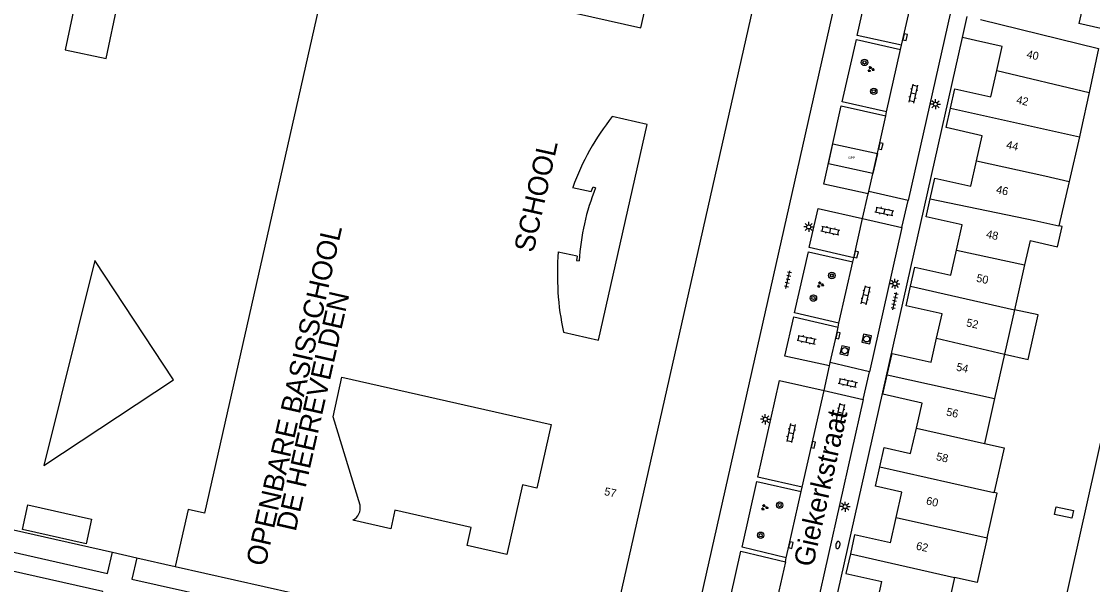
# Model space of a CAD drawing. Extents: x 128000 to 131008, y 398996 to 402500.
# Drawn here: x 128588.3 to 128722.1, y 399103.8 to 399174.2 of the extents above; entities that cross this region are included whole.
import ezdxf

# ---------------------------------------------------------------- set-up
doc = ezdxf.new("R2010")
doc.units = 0
for name, color, linetype in [('bp-grn-parkeervak', 7, 'Continuous'), ('gg-afsc-hekwerk', 7, 'Continuous'), ('gg-anno-huisnummerreeks BGT', 7, 'Continuous'), ('gg-anno-openbare ruimte label', 7, 'Continuous'), ('gg-bbg-gedigitaliseerde bebouwing', 7, 'Continuous'), ('gg-bbg-gedigitaliseerde bijgebouw', 7, 'Continuous'), ('gg-bbg-hoofdgebouw', 7, 'Continuous'), ('gg-bbg-luifel en loopbrug', 7, 'Continuous'), ('gg-bbg-tussenscheiding', 7, 'Continuous'), ('gg-knt-verharding', 7, 'Continuous'), ('gg-knt-verharding nz', 7, 'Continuous'), ('gg-kntw-beschoeiing', 7, 'Continuous'), ('gt-anno-naam bijzondere bebouwing', 7, 'Continuous'), ('gt-anno-overige text', 7, 'Continuous'), ('gt-symb-boom', 7, 'Continuous'), ('gt-symb-brandkraan', 7, 'Continuous'), ('gt-symb-groenvak', 7, 'Continuous'), ('gt-symb-klinker verharding', 7, 'Continuous'), ('gt-symb-kolk', 7, 'Continuous'), ('gt-symb-lichtmast', 7, 'Continuous'), ('gt-symb-rioolschacht', 7, 'Continuous'), ('gt-symb-tegel verharding', 7, 'Continuous'), ('kenmerkpunt gehandicapten parkeerplaats', 7, 'Continuous')]:
    doc.layers.add(name, color=color, linetype=linetype)

# ---------------------------------------------------------------- blocks, each defined once
blk = doc.blocks.new('gt0-LMAST')
at = {"layer": 'gt-symb-lichtmast'}
for p, q in [((-0.18, 0.17), (-0.45, 0.44)), ((-0.01, 0.25), (-0.01, 0.62)), ((0.17, 0.17), (0.44, 0.44)), ((-0.26, 0), (-0.63, 0)), ((-0.18, -0.18), (-0.45, -0.45)), ((-0.01, -0.25), (-0.01, -0.63)), ((0.44, -0.45), (0.17, -0.18)), ((0.24, 0), (0.62, 0))]:
    blk.add_line(p, q, dxfattribs=at)
blk.add_circle((-0.01, 0), 0.25, dxfattribs=at)
blk = doc.blocks.new('gt0-TEG1')
at = {"layer": 'gt-symb-tegel verharding'}
for p, q in [((-1.13, 0), (1.12, 0)), ((-0.9, -0.25), (-0.9, 0.25)), ((-0.45, -0.25), (-0.45, 0.25)), ((0, -0.25), (0, 0.25)), ((0.45, -0.25), (0.45, 0.25)), ((0.9, -0.25), (0.9, 0.25))]:
    blk.add_line(p, q, dxfattribs=at)
blk = doc.blocks.new('gt0-KL1')
at = {"layer": 'gt-symb-klinker verharding'}
for p, q in [((-1.15, 0.3), (1.15, 0.3)), ((-1, -0.3), (-1, 0.3)), ((-0.5, 0.3), (-0.5, 0.45)), ((0, -0.3), (0, 0.3)), ((0.5, 0.3), (0.5, 0.45)), ((1, -0.3), (1, 0.3)), ((-1.15, -0.3), (1.15, -0.3)), ((-0.5, -0.45), (-0.5, -0.3)), ((0.5, -0.45), (0.5, -0.3))]:
    blk.add_line(p, q, dxfattribs=at)
blk = doc.blocks.new('gt0-KOLK')
at = {"layer": 'gt-symb-kolk'}
blk.add_lwpolyline([(0, 0), (0.38, 0), (0.38, 0.4), (-0.38, 0.4), (-0.38, 0), (0, 0)], dxfattribs=at)
blk = doc.blocks.new('gt0-BOOM')
at = {"layer": 'gt-symb-boom'}
for radius in [0.4, 0.2]:
    blk.add_circle((0, 0), radius, dxfattribs=at)
blk = doc.blocks.new('gt0-GRVAK')
at = {"layer": 'gt-symb-groenvak'}
for p, q in [((-0.11, 0.19), (-0.23, 0.24)), ((-0.18, 0.15), (0.09, 0.15)), ((-0.09, 0.21), (-0.16, 0.32)), ((-0.05, 0.21), (-0.05, 0.39)), ((0, 0.21), (0.06, 0.32)), ((0.01, 0.19), (0.13, 0.24)), ((0.26, -0.05), (0.2, 0.06)), ((0.3, -0.05), (0.3, 0.13)), ((0.35, -0.05), (0.41, 0.06)), ((-0.25, -0.23), (-0.36, -0.18)), ((-0.32, -0.26), (-0.05, -0.26)), ((-0.23, -0.21), (-0.29, -0.1)), ((-0.18, -0.2), (-0.18, -0.02)), ((-0.14, -0.21), (-0.07, -0.1)), ((-0.12, -0.23), (0, -0.18)), ((0.24, -0.07), (0.12, -0.02)), ((0.17, -0.11), (0.44, -0.11)), ((0.37, -0.07), (0.49, -0.02))]:
    blk.add_line(p, q, dxfattribs=at)
blk = doc.blocks.new('gt0-RS')
at = {"layer": 'gt-symb-rioolschacht'}
blk.add_lwpolyline([(-0.5, -0.5), (0.5, -0.5), (0.5, 0.5), (-0.5, 0.5)], close=True, dxfattribs=at)
blk.add_circle((0, 0), 0.375, dxfattribs=at)
blk = doc.blocks.new('gt0-BR')
at = {"layer": 'gt-symb-brandkraan'}
for centre, radius, start, end in [((-0.24, 0), 0.206, 107.5669, 252.4331), ((0.6, -2.66), 3, 106.892, 107.5669), ((0, -0.69), 0.938, 73.108, 106.892), ((-0.6, -2.66), 3, 72.4331, 73.108), ((0.24, 0), 0.206, 287.567, 72.4331), ((0.6, 2.66), 3, 252.4331, 253.108), ((0, 0.69), 0.938, 253.108, 286.8921), ((-0.6, 2.66), 3, 286.8921, 287.567)]:
    blk.add_arc(centre, radius, start, end, dxfattribs=at)

msp = doc.modelspace()

# ---------------------------------------------------------------- linework, layer by layer
at = {"layer": 'bp-grn-parkeervak'}
msp.add_lwpolyline([(128689.68, 399158.91), (128695.25, 399157.67), (128694.68, 399155.18), (128689.13, 399156.41), (128689.68, 399158.91)], dxfattribs=at)
at = {"layer": 'gg-afsc-hekwerk'}
for p, q in [((128599.68, 399107.88), (128602.73, 399107.19)), ((128602.73, 399107.19), (128607.52, 399106.11))]:
    msp.add_line(p, q, dxfattribs=at)
for points in [[(128686.5, 399196.93), (128691.61, 399183.96), (128670.86, 399091.92)], [(128577.55, 399159.03), (128567.33, 399115.18), (128599.68, 399107.88)]]:
    msp.add_lwpolyline(points, dxfattribs=at)
at = {"layer": 'gg-bbg-gedigitaliseerde bebouwing'}
for p, q in [((128722.86, 399170.81), (128721.69, 399165.3)), ((128720.51, 399159.78), (128719.21, 399154.2)), ((128719.21, 399154.2), (128717.92, 399148.65)), ((128714.33, 399146.8), (128713.64, 399143.76)), ((128657.72, 399144.85), (128655.37, 399145.38)), ((128713.64, 399143.76), (128712.39, 399138.18)), ((128712.39, 399138.18), (128711.14, 399132.62)), ((128656.02, 399135.36), (128660.38, 399134.37)), ((128711.14, 399132.62), (128709.89, 399127.08)), ((128709.89, 399127.08), (128708.63, 399121.47)), ((128704.87, 399104.74), (128703.61, 399099.18))]:
    msp.add_line(p, q, dxfattribs=at)
for points in [[(128648.46, 399192.74), (128640.65, 399184.21), (128639.54, 399179.29), (128665.69, 399173.38), (128667.48, 399181.3), (128665.68, 399181.71), (128667.64, 399190.42), (128662.71, 399191.54), (128662.19, 399189.27), (128652.65, 399191.42), (128653.17, 399193.74), (128648.45, 399194.8)], [(128721.69, 399165.3), (128720.68, 399160.54), (128720.51, 399159.78)], [(128660.38, 399134.37), (128666.47, 399161.31), (128662.1, 399162.3)], [(128657.17, 399153.45), (128659.49, 399152.94), (128659.72, 399153.51), (128660.04, 399153.38)], [(128714.33, 399146.8), (128717.74, 399146.03), (128718.31, 399148.56), (128717.92, 399148.65)], [(128657.72, 399144.85), (128657.67, 399144.31), (128657.99, 399144.28)], [(128630.61, 399113.75), (128627.23, 399124.81), (128628.34, 399129.73), (128654.49, 399123.83), (128652.7, 399115.9), (128650.9, 399116.31), (128648.93, 399107.6), (128643.99, 399108.72), (128644.51, 399110.99), (128634.96, 399113.14), (128634.44, 399110.83), (128629.72, 399111.89)], [(128708.63, 399121.47), (128711.07, 399120.92), (128709.87, 399115.61), (128709.81, 399115.35)], [(128708.95, 399109.68), (128710.21, 399115.26), (128709.81, 399115.35)], [(128708.95, 399109.68), (128707.7, 399104.11), (128704.87, 399104.74)]]:
    msp.add_lwpolyline(points, dxfattribs=at)
for centre, radius, start, end in [((128687.16, 399142.53), 31.91, 141.725, 159.9878), ((128686.96, 399142.54), 29.03, 158.0773, 176.5706), ((128690.63, 399142.63), 35.37, 175.5289, 191.8572), ((128628.94, 399113.41), 1.7, 297.1186, 11.5894)]:
    msp.add_arc(centre, radius, start, end, dxfattribs=at)
at = {"layer": 'gg-bbg-gedigitaliseerde bijgebouw'}
msp.add_lwpolyline([(128717.58, 399113.56), (128719.73, 399113.11), (128719.53, 399112.13), (128717.37, 399112.58), (128717.58, 399113.56)], dxfattribs=at)
at = {"layer": 'gg-bbg-hoofdgebouw'}
for p, q in [((128684.56, 399197.42), (128661.19, 399094.01)), ((128721.18, 399177.28), (128720.42, 399173.92)), ((128705.88, 399172.16), (128706.47, 399174.79)), ((128724.08, 399173.09), (128720.42, 399173.92)), ((128707.52, 399171.79), (128705.88, 399172.16)), ((128709.42, 399164.75), (128710.15, 399168.03)), ((128707.62, 399156.76), (128708.33, 399159.91)), ((128706.91, 399153.61), (128707.62, 399156.76)), ((128705.12, 399145.63), (128705.83, 399148.78)), ((128704.41, 399142.48), (128705.12, 399145.63)), ((128702.64, 399134.64), (128703.32, 399137.65)), ((128701.96, 399131.62), (128702.64, 399134.64)), ((128700.11, 399123.37), (128700.82, 399126.52)), ((128696.89, 399109.07), (128697.6, 399112.23)), ((128607.52, 399106.11), (128622.35, 399102.78)), ((128695.07, 399100.99), (128695.8, 399104.22))]:
    msp.add_line(p, q, dxfattribs=at)
for points in [[(128630.91, 399209.57), (128629.3, 399202.46), (128631.35, 399201.99), (128611.19, 399112.76), (128609.15, 399113.23), (128607.52, 399106.11)], [(128710.15, 399168.03), (128710.83, 399171.05), (128707.52, 399171.79)], [(128704.38, 399163.34), (128704.92, 399165.76), (128709.42, 399164.75)], [(128708.33, 399159.91), (128703.83, 399160.92), (128704.38, 399163.34)], [(128701.84, 399152.02), (128702.42, 399154.61), (128706.91, 399153.61)], [(128705.83, 399148.78), (128701.34, 399149.78), (128701.84, 399152.02)], [(128699.39, 399141.13), (128699.92, 399143.49), (128704.41, 399142.48)], [(128703.32, 399137.65), (128698.83, 399138.66), (128699.39, 399141.13)], [(128696.48, 399130.04), (128697.07, 399132.71), (128701.96, 399131.62)], [(128700.82, 399126.52), (128695.93, 399127.61), (128696.48, 399130.04)], [(128695.54, 399118.54), (128696.08, 399120.96), (128699.4, 399120.22), (128700.11, 399123.37)], [(128697.6, 399112.23), (128698.31, 399115.38), (128694.99, 399116.12), (128695.54, 399118.54)], [(128696.89, 399109.07), (128692.4, 399110.08), (128691.87, 399107.69)], [(128691.87, 399107.69), (128691.31, 399105.22), (128695.8, 399104.22)]]:
    msp.add_lwpolyline(points, dxfattribs=at)
at = {"layer": 'gg-bbg-luifel en loopbrug'}
for points in [[(128711.14, 399132.62), (128714.06, 399131.95), (128715.34, 399137.53), (128712.39, 399138.18)], [(128588.43, 399110.73), (128589.12, 399113.79), (128597.07, 399112.01), (128596.39, 399108.95), (128588.43, 399110.73)]]:
    msp.add_lwpolyline(points, dxfattribs=at)
at = {"layer": 'gg-bbg-tussenscheiding'}
for p, q in [((128708.11, 399174.43), (128722.86, 399170.81)), ((128710.15, 399168.03), (128721.69, 399165.3)), ((128704.38, 399163.34), (128720.51, 399159.78)), ((128707.62, 399156.76), (128716.15, 399154.9)), ((128716.15, 399154.9), (128719.21, 399154.2)), ((128701.84, 399152.02), (128714.9, 399149.33)), ((128714.9, 399149.33), (128717.92, 399148.65)), ((128705.12, 399145.63), (128713.64, 399143.76)), ((128699.39, 399141.13), (128712.39, 399138.18)), ((128702.64, 399134.64), (128711.14, 399132.62)), ((128696.48, 399130.04), (128709.89, 399127.08)), ((128700.11, 399123.37), (128708.63, 399121.47)), ((128695.54, 399118.54), (128707.38, 399115.9)), ((128707.38, 399115.9), (128709.81, 399115.35)), ((128697.6, 399112.23), (128708.95, 399109.68)), ((128691.87, 399107.69), (128704.87, 399104.74))]:
    msp.add_line(p, q, dxfattribs=at)
at = {"layer": 'gg-knt-verharding'}
for p, q in [((128704.82, 399177.27), (128699.09, 399151.8)), ((128686.38, 399085.34), (128705.88, 399172.16)), ((128698.15, 399170.68), (128698.27, 399171.2)), ((128696.4, 399162.89), (128698.15, 399170.68)), ((128696.28, 399162.39), (128696.4, 399162.89)), ((128693.39, 399149.56), (128694.11, 399152.63)), ((128699.09, 399151.8), (128694.18, 399152.94)), ((128693.39, 399149.56), (128698.28, 399148.46)), ((128698.28, 399148.46), (128694.24, 399130.43)), ((128692.19, 399144.15), (128692.29, 399144.66)), ((128690.43, 399136.5), (128692.19, 399144.15)), ((128690.33, 399136.01), (128690.43, 399136.5)), ((128688.58, 399128.09), (128689.24, 399131.15)), ((128694.24, 399130.43), (128689.33, 399131.57)), ((128693.46, 399126.95), (128694.24, 399130.43)), ((128693.46, 399126.95), (128687.63, 399100.98)), ((128688.58, 399128.09), (128693.46, 399126.95)), ((128685.73, 399115.47), (128685.84, 399116)), ((128572.08, 399111.34), (128599.04, 399105.23)), ((128599.04, 399105.23), (128599.68, 399107.88)), ((128602.73, 399107.19), (128602.1, 399104.54)), ((128683.75, 399106.69), (128683.86, 399107.19)), ((128602.1, 399104.54), (128625.14, 399099.39))]:
    msp.add_line(p, q, dxfattribs=at)
for points in [[(128698.27, 399171.2), (128692.72, 399172.44), (128694.94, 399182.23), (128700.33, 399181.01)], [(128593.75, 399170.61), (128598.87, 399169.53), (128600.34, 399176.46), (128595.22, 399177.53), (128593.75, 399170.61)], [(128696.4, 399162.89), (128690.86, 399164.12), (128692.63, 399171.93), (128698.15, 399170.68)], [(128694.11, 399152.63), (128688.56, 399153.87), (128690.73, 399163.62), (128696.28, 399162.39)], [(128698.28, 399148.46), (128698.3, 399148.45), (128699.09, 399151.8)], [(128692.29, 399144.66), (128686.73, 399145.95), (128687.86, 399150.83), (128693.39, 399149.56)], [(128591.1, 399118.73), (128607.3, 399129.41), (128597.46, 399144.33), (128591.1, 399118.73)], [(128690.43, 399136.5), (128684.9, 399137.77), (128686.64, 399145.42), (128692.19, 399144.15)], [(128689.24, 399131.15), (128683.69, 399132.37), (128684.79, 399137.27), (128690.33, 399136.01)], [(128685.84, 399116), (128680.31, 399117.25), (128683.02, 399129.34), (128688.58, 399128.09)], [(128683.86, 399107.19), (128678.33, 399108.53), (128680.18, 399116.74), (128685.73, 399115.47)], [(128683.86, 399107.19), (128684.24, 399108.83), (128685.73, 399115.47)], [(128597.37, 399098.3), (128598.47, 399102.97), (128571.79, 399108.98), (128570.64, 399104.3)], [(128678.82, 399084.8), (128673.26, 399086.09), (128678.2, 399108.01), (128683.75, 399106.69)]]:
    msp.add_lwpolyline(points, dxfattribs=at)
at = {"layer": 'gg-knt-verharding nz'}
for p, q in [((128698.27, 399171.2), (128699.9, 399178.44)), ((128694.11, 399152.63), (128694.18, 399152.94)), ((128692.29, 399144.66), (128693.39, 399149.56)), ((128689.24, 399131.15), (128689.33, 399131.57)), ((128685.84, 399116), (128688.58, 399128.09)), ((128683.75, 399106.69), (128682.72, 399102.12))]:
    msp.add_line(p, q, dxfattribs=at)
for points in [[(128694.18, 399152.94), (128695.47, 399158.64), (128696.28, 399162.39)], [(128689.33, 399131.57), (128690.13, 399135.01), (128690.33, 399136.01)]]:
    msp.add_lwpolyline(points, dxfattribs=at)
at = {"layer": 'gg-kntw-beschoeiing'}
msp.add_lwpolyline([(128717, 399084.14), (128715.31, 399086.59), (128732.87, 399165.11), (128736.12, 399167.08), (128736.79, 399166.97)], dxfattribs=at)

# ---------------------------------------------------------------- block references
at = {"layer": 'gt-symb-boom'}
for p in [(128693.63, 399169.06), (128694.79, 399165.45), (128689.55, 399142.45), (128687.25, 399139.63), (128683.03, 399113.77), (128680.66, 399110.01)]:
    msp.add_blockref('gt0-BOOM', p, dxfattribs=at)
at = {"layer": 'gt-symb-brandkraan', "rotation": 77.35314650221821}
msp.add_blockref('gt0-BR', (128690.31, 399108.79), dxfattribs=at)
at = {"layer": 'gt-symb-groenvak'}
for p in [(128694.41, 399168.21), (128688.11, 399141.3), (128681.13, 399113.48)]:
    msp.add_blockref('gt0-GRVAK', p, dxfattribs=at)
at = {"layer": 'gt-symb-klinker verharding'}
for p, rotation in [((128699.74, 399165.16), 77.17287657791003), ((128696.13, 399150.46), -12.354826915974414), ((128689.37, 399148.06), -12.354826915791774), ((128693.78, 399139.98), 77.35314650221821), ((128686.4, 399134.43), -12.354826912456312), ((128691.55, 399129.05), -12.354826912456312), ((128690.62, 399125.3), 77.22875743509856), ((128684.45, 399122.76), -102.1868402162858)]:
    msp.add_blockref('gt0-KL1', p, dxfattribs=dict(at, rotation=rotation))
at = {"layer": 'gt-symb-kolk'}
for p, rotation in [((128698.52, 399172.26), -103.2438020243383), ((128695.47, 399158.64), -102.77124256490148), ((128692.39, 399145.11), -102.93881062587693), ((128690.13, 399135.01), -103.06333733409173), ((128687.05, 399121.34), -102.77124256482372), ((128684.24, 399108.83), -103.11914463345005)]:
    msp.add_blockref('gt0-KOLK', p, dxfattribs=dict(at, rotation=rotation))
at = {"layer": 'gt-symb-lichtmast'}
for p in [(128702.51, 399163.84), (128686.67, 399148.51), (128697.44, 399141.41), (128681.25, 399124.49), (128691.22, 399113.58)]:
    msp.add_blockref('gt0-LMAST', p, dxfattribs=at)
at = {"layer": 'gt-symb-rioolschacht'}
for p, rotation in [((128693.9, 399134.52), 77.35314650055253), ((128691.16, 399133.06), 77.35314650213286)]:
    msp.add_blockref('gt0-RS', p, dxfattribs=dict(at, rotation=rotation))
at = {"layer": 'gt-symb-tegel verharding'}
for p, rotation in [((128684.07, 399141.94), 77.35314650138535), ((128697.4, 399139.25), 77.35314650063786)]:
    msp.add_blockref('gt0-TEG1', p, dxfattribs=dict(at, rotation=rotation))

# ---------------------------------------------------------------- texts
at = {"layer": 'gg-anno-huisnummerreeks BGT'}
for s, rotation, p in [('40', 347.4, (128713.82, 399169.65)), ('42', 347.4, (128712.54, 399163.95)), ('44', 347.3, (128711.28, 399158.34)), ('46', 347.3, (128710.02, 399152.75)), ('48', 347.3, (128708.77, 399147.18)), ('50', 347.3, (128707.54, 399141.69)), ('52', 347.3, (128706.28, 399136.12)), ('54', 347.3, (128705.03, 399130.59)), ('56', 347.3, (128703.78, 399124.98)), ('58', 347.3, (128702.52, 399119.4)), ('57', 347.3, (128661.05, 399115.04)), ('60', 347.3, (128701.27, 399113.87)), ('62', 347.4, (128700.01, 399108.24))]:
    msp.add_text(s, height=1, rotation=rotation, dxfattribs=at).set_placement(p)
at = {"layer": 'gg-anno-openbare ruimte label'}
msp.add_text('Giekerkstraat', height=2.5, rotation=77.4, dxfattribs=at).set_placement((128687.19, 399105.94))
at = {"layer": 'gt-anno-naam bijzondere bebouwing'}
msp.add_text('SCHOOL', height=2.5, rotation=77.4808, dxfattribs=at).set_placement((128652.27, 399145.21))
at = {"layer": 'gt-anno-overige text'}
for s, p in [('OPENBARE BASISSCHOOL', (128618.77, 399106.02)), ('DE HEEREVELDEN', (128622.56, 399110.39))]:
    msp.add_text(s, height=2.5, rotation=77.2288, dxfattribs=at).set_placement(p)
at = {"layer": 'kenmerkpunt gehandicapten parkeerplaats'}
msp.add_text('GPP', height=0.3, dxfattribs=at).set_placement((128691.6, 399157.01))

doc.saveas('drawing.dxf')
